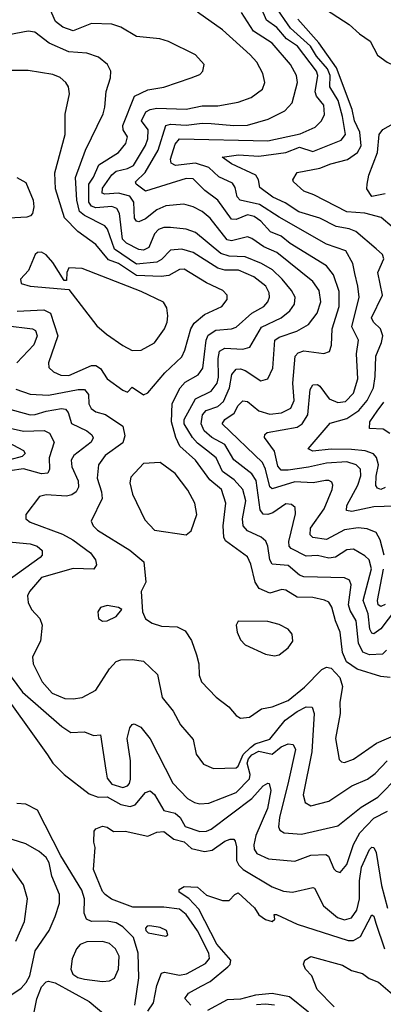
# Model space of a CAD drawing. Extents: x 1308313 to 1441400, y 959662 to 1036319.
# Tile 536 of 656: x 1400238 to 1401846, y 990199 to 994552. Entities that reach past the tile are written whole.
import ezdxf

# ---------------------------------------------------------------- set-up
doc = ezdxf.new("R2010")
doc.units = 0

msp = doc.modelspace()

# ---------------------------------------------------------------- linework, layer by layer
at = {"layer": '0CON10XD'}
for points in [[(1401565, 994614.7), (1401695, 994531.6), (1401740.4, 994490.4), (1401787.6, 994457.6), (1401820, 994395), (1401862.7, 994365), (1401925.4, 994335), (1401997.5, 994255), (1402055, 994221.8), (1402125, 994195.5), (1402175, 994220), (1402215, 994266.9), (1402235, 994278.5), (1402265, 994277.9), (1402325, 994263.6), (1402349.5, 994270.5), (1402370.9, 994295), (1402397.4, 994372.6), (1402420, 994395), (1402468.2, 994421.8), (1402488.3, 994505), (1402481, 994665)], [(1401855, 992483.7), (1401835, 992475.3), (1401821, 992481), (1401813.3, 992493.3), (1401814, 992534), (1401825.2, 992585), (1401816.2, 992616.2), (1401802.3, 992632.3), (1401765.6, 992645.6), (1401705, 992651.6), (1401615, 992653.2), (1401534.7, 992644.7), (1401514.2, 992655), (1401611.1, 992768.9), (1401685, 992788.5), (1401738.4, 992825), (1401775, 992869.3), (1401802.3, 992925), (1401810.4, 992975), (1401812.5, 993065), (1401838, 993125), (1401843.4, 993155), (1401833.8, 993185), (1401802.2, 993215), (1401794.3, 993235), (1401841.9, 993335), (1401821.6, 993435), (1401849.1, 993495), (1401842.2, 993515), (1401815, 993540), (1401725, 993616.7), (1401695, 993628), (1401637.7, 993637.7), (1401565, 993674.3), (1401472.7, 993702.7), (1401412.7, 993742.7), (1401357.1, 993767.1), (1401300.4, 993810.4), (1401294.2, 993845), (1401283.1, 993865), (1401175, 993915.8), (1401133.8, 993945), (1401205.6, 993954.4), (1401295, 993949.6), (1401415, 993965.2), (1401475, 993988.2), (1401535, 993969.8), (1401659.6, 994020.4), (1401679.5, 994045), (1401665.7, 994125), (1401647.3, 994195), (1401610.1, 994255), (1401611, 994305), (1401598.8, 994335), (1401551.4, 994391.4), (1401524.9, 994435), (1401435.7, 994515), (1401366, 994615)], [(1401860.9, 991765), (1401842.8, 991747.2), (1401785, 991743.7), (1401755, 991756.7), (1401736.1, 991796.1), (1401726.3, 991895), (1401699.8, 991939.8), (1401692.1, 991965), (1401704.1, 992054.1), (1401697.3, 992075), (1401675, 992084.7), (1401495, 992089.2), (1401475, 992096.9), (1401425, 992139.4), (1401355, 992145.4), (1401344, 992164), (1401336.2, 992225), (1401327.4, 992247.4), (1401305.6, 992265), (1401245, 992291.9), (1401227, 992315), (1401223.8, 992345), (1401238.8, 992425), (1401225.1, 992475.1), (1401187.3, 992517.3), (1401135.5, 992555.5), (1401107.4, 992615), (1401065, 992649.4), (1401025, 992679.5), (1401002.2, 992705), (1400965.8, 992765), (1400965.1, 992784.9), (1401015, 992876.4), (1401085, 992910), (1401111.7, 992945), (1401117.6, 992972.4), (1401115.2, 993055), (1401122.4, 993087.6), (1401145, 993100.4), (1401224.8, 993095.2), (1401255.2, 993104.8), (1401307.1, 993192.9), (1401393.8, 993235), (1401433.1, 993265), (1401453.9, 993295), (1401456.8, 993325), (1401440.9, 993355), (1401399.2, 993405), (1401356.2, 993446.2), (1401307.5, 993475), (1401235, 993503.5), (1401165, 993507.3), (1401128.1, 993518.1), (1401015, 993611.9), (1400975, 993625.8), (1400905, 993633), (1400875, 993633.8), (1400852.1, 993625), (1400834.3, 993605.7), (1400808.8, 993545), (1400785, 993533), (1400765, 993535.7), (1400710.5, 993565), (1400692.4, 993582.4), (1400679.8, 993695), (1400668.4, 993718.4), (1400645, 993726.6), (1400575, 993720.9), (1400555, 993728.1), (1400544, 993745), (1400543.9, 993825), (1400565, 993856), (1400588.8, 993911.2), (1400674.8, 993965.2), (1400708, 994005), (1400715.3, 994035), (1400696.1, 994066.1), (1400694.7, 994084.7), (1400745.2, 994214.8), (1400805, 994241.9), (1400875.3, 994254.7), (1400996.7, 994295), (1401035, 994310.8), (1401048, 994325), (1401054, 994355), (1401015, 994396.9), (1400896.3, 994456.3), (1400857.5, 994467.5), (1400755, 994478.2), (1400685, 994520), (1400645, 994532.8), (1400555, 994535.8), (1400475, 994503.7), (1400429.2, 994519.2), (1400396.5, 994545), (1400369.5, 994605)], [(1401900.4, 991945), (1401835, 991859.4), (1401805, 991836.6), (1401795, 991839.6), (1401787.2, 991857.2), (1401779.9, 991925), (1401756.4, 991985), (1401793.8, 992125), (1401784.1, 992164.1), (1401765, 992182.2), (1401715, 992211.3), (1401685, 992208.4), (1401635, 992175.8), (1401605, 992171), (1401555, 992183.5), (1401505, 992180.7), (1401438.2, 992215), (1401429.3, 992225), (1401428, 992245), (1401458.3, 992368.3), (1401456.5, 992395), (1401439.5, 992409.5), (1401415, 992411.8), (1401358.3, 992371.7), (1401335, 992364.2), (1401315, 992366.7), (1401302.2, 992385), (1401284.1, 992515), (1401265.3, 992545), (1401185, 992606.8), (1401145, 992674.8), (1401088.4, 992705), (1401054, 992734), (1401041, 992765), (1401047.1, 992805), (1401062.7, 992825), (1401115, 992842.3), (1401139.8, 992865), (1401166.6, 992925), (1401176.9, 992983.1), (1401195, 993007.5), (1401215, 993008.6), (1401235, 993001.4), (1401305, 992956.2), (1401335.9, 992964.1), (1401358, 993012), (1401365.9, 993135), (1401385, 993148.1), (1401464.1, 993175.9), (1401514.8, 993205.2), (1401553.8, 993255), (1401570.4, 993305), (1401562.8, 993355), (1401534.8, 993394.8), (1401375, 993522.7), (1401318.2, 993548.2), (1401265, 993585.2), (1401245, 993591.7), (1401175, 993575.2), (1401155, 993579.5), (1401080.6, 993675), (1401045, 993703.8), (1401005, 993725.7), (1400963.8, 993736.2), (1400885, 993729.3), (1400845, 993712.5), (1400795, 993671.3), (1400765, 993658.9), (1400755, 993661.2), (1400745.2, 993675.2), (1400742.9, 993745), (1400725, 993772.2), (1400675, 993786.1), (1400615, 993780.5), (1400603.2, 993785), (1400605, 993807.9), (1400645, 993867.2), (1400665, 993882.3), (1400715, 993894.1), (1400741.5, 993908.5), (1400794.4, 993995.6), (1400805.2, 994025), (1400806, 994065), (1400777.2, 994105), (1400796.7, 994145), (1400814.5, 994155.5), (1400845, 994161.1), (1400975, 994156.7), (1401045, 994171.6), (1401115, 994172.2), (1401205, 994188.2), (1401262, 994208), (1401312.5, 994245), (1401322.7, 994275), (1401313.8, 994315), (1401286.2, 994365), (1401256.8, 994396.8), (1401135, 994507.3), (1401025, 994585.5)], [(1401849.3, 992185), (1401832.3, 992252.3), (1401815, 992284.6), (1401775, 992301.1), (1401735, 992306), (1401675, 992296.6), (1401595, 992254.3), (1401535, 992263.3), (1401522.4, 992275), (1401523.9, 992305), (1401585, 992389.6), (1401619.3, 992475), (1401622.5, 992495), (1401617.9, 992507.9), (1401605.3, 992515.3), (1401590, 992515), (1401535.6, 992504.4), (1401455, 992509), (1401355, 992477.8), (1401345, 992486.5), (1401325.8, 992565.8), (1401311.6, 992595), (1401133.4, 992765), (1401145.3, 992785), (1401186.9, 992813.1), (1401205, 992846.9), (1401225, 992867.5), (1401245, 992864.1), (1401295, 992823.1), (1401345, 992808.5), (1401396.1, 992813.9), (1401436.9, 992835), (1401451.4, 992868.6), (1401446.4, 992945), (1401456, 993065), (1401470, 993080), (1401495, 993088.3), (1401583.5, 993076.5), (1401608.6, 993085), (1401616.6, 993113.4), (1401619.5, 993185), (1401651.6, 993285), (1401650.8, 993350.8), (1401625.8, 993425), (1401595, 993464.2), (1401435, 993563.5), (1401395, 993594.8), (1401347.5, 993615), (1401305, 993661), (1401275, 993682.6), (1401245, 993689.1), (1401195, 993669.2), (1401175, 993670.3), (1401115, 993754.7), (1401056.9, 993796.9), (1401005, 993849.3), (1400975, 993849.7), (1400795, 993793.9), (1400753.4, 993825), (1400750.7, 993835), (1400793.3, 993876.7), (1400850.8, 993975), (1400884.6, 994085.4), (1400905, 994090.9), (1400974.3, 994085.7), (1401045, 994094.5), (1401085, 994092.9), (1401185, 994084.1), (1401245, 994086.5), (1401337.7, 994112.3), (1401410.1, 994149.9), (1401442.7, 994185), (1401467.3, 994275), (1401462.7, 994305), (1401435.9, 994355), (1401355, 994448.2), (1401272.1, 994502.1), (1401218.7, 994585)], [(1401895, 992401.2), (1401805, 992398.8), (1401707.3, 992377.3), (1401682.9, 992382.9), (1401684.7, 992405), (1401734, 992495), (1401747, 992535), (1401745.2, 992565.2), (1401725.5, 992585), (1401685, 992597.5), (1401595, 992592.4), (1401515, 992574.2), (1401425, 992560.4), (1401395, 992561.2), (1401379.1, 992579.1), (1401365.1, 992645.1), (1401320.5, 992705), (1401322.1, 992717.9), (1401333.3, 992726.7), (1401465, 992751.5), (1401486.7, 992765), (1401512.8, 992805), (1401523, 992917), (1401535, 992938.2), (1401555, 992938.8), (1401565, 992932.7), (1401606.7, 992876.7), (1401645, 992859.6), (1401678.8, 992865), (1401715, 992900.9), (1401733.9, 992965), (1401728.1, 993075), (1401735.9, 993135), (1401707.7, 993195), (1401738.8, 993325), (1401734.2, 993375), (1401720.4, 993429.6), (1401712.1, 993475), (1401679.9, 993529.9), (1401595, 993559.5), (1401385, 993678.7), (1401299.2, 993735), (1401213.9, 993755), (1401199.9, 993769.9), (1401191.2, 993811.2), (1401179.9, 993829.9), (1401118.3, 993858.3), (1401075, 993899.6), (1401015, 993918.3), (1400927.1, 993907.1), (1400907.7, 993917.7), (1400905.2, 993935.2), (1400925, 994001.5), (1400945, 994025.7), (1401335, 994017.6), (1401478.5, 994048.5), (1401545, 994077.1), (1401572.7, 994105), (1401586.5, 994133.5), (1401583.5, 994175), (1401551.2, 994215), (1401544.2, 994234.2), (1401556.1, 994305), (1401550.5, 994325), (1401467.3, 994435), (1401417.6, 994467.6), (1401375, 994518.1), (1401329.7, 994549.7), (1401306, 994605)], [(1401885, 993636), (1401837.4, 993677.4), (1401765, 993697.3), (1401685, 993702.7), (1401538.7, 993778.7), (1401495, 993794.2), (1401449.2, 993835), (1401446, 993845), (1401465, 993876.2), (1401565, 993896.4), (1401614.8, 993915.2), (1401687.5, 993935), (1401732.4, 993965), (1401747.6, 993995), (1401743, 994055), (1401718.6, 994105), (1401708, 994155), (1401639.5, 994339.5), (1401560.5, 994450.5), (1401467.5, 994555)], [(1401875.9, 991644.1), (1401835, 991649.2), (1401731.2, 991681.2), (1401683.7, 991713.6), (1401665.3, 991755), (1401655.8, 991845), (1401634.3, 991895), (1401619.2, 991955), (1401605, 991977.3), (1401586.7, 991986.7), (1401535, 991997.4), (1401465, 991999.2), (1401415, 992029.6), (1401397, 992033), (1401345, 992016.4), (1401297.3, 992037.3), (1401279.3, 992065), (1401260.5, 992145), (1401245, 992178.2), (1401148.3, 992248.3), (1401140.6, 992265), (1401138.6, 992315), (1401149.7, 992415), (1401130.3, 992475), (1401078.4, 992518.4), (1401015, 992604.7), (1400946.6, 992666.6), (1400928.4, 992705), (1400909.8, 992775), (1400912.2, 992855), (1400948.1, 992925), (1400969.9, 992950.1), (1401027.9, 992982.1), (1401048.6, 993011.4), (1401062.4, 993135), (1401071.7, 993158.3), (1401105, 993179.1), (1401175, 993186.2), (1401195, 993193.6), (1401265.1, 993254.9), (1401317.3, 993285), (1401335.8, 993305), (1401343.3, 993325), (1401341.6, 993345), (1401326.1, 993375), (1401273.3, 993415), (1401205.2, 993444.8), (1401145, 993445.5), (1401115, 993454.1), (1401005, 993523.5), (1400955, 993537.7), (1400905, 993534.2), (1400865, 993491.6), (1400845, 993479.8), (1400755, 993471.9), (1400657.3, 993537.3), (1400625.9, 993625.9), (1400615, 993641.4), (1400525, 993686.1), (1400503, 993705), (1400490.4, 993755), (1400485.1, 993854.9), (1400529.6, 993975), (1400606.9, 994136.9), (1400615.3, 994165), (1400620.9, 994235), (1400639.5, 994295), (1400641.9, 994325), (1400626.9, 994355), (1400587.4, 994387.4), (1400535, 994403.8), (1400455, 994410.3), (1400369.2, 994449.2), (1400305, 994497.3), (1400275, 994502.1), (1400126.8, 994473.2)], [(1400785, 992894.4), (1400805, 992902.9), (1400879.5, 992990.5), (1400955, 993062.5), (1400969, 993091), (1400994.8, 993185), (1401010, 993210), (1401055, 993248.6), (1401131.9, 993285), (1401155.7, 993315), (1401155.8, 993335), (1401135.8, 993355), (1401065, 993388.4), (1400965, 993450), (1400945, 993448), (1400898, 993422), (1400863.6, 993416.4), (1400755, 993421.7), (1400675, 993473.9), (1400630.5, 993490.5), (1400575, 993558.4), (1400495, 993616.5), (1400436.5, 993676.5), (1400396.6, 993805), (1400393.3, 993875), (1400438.9, 994045), (1400439.6, 994135), (1400458.5, 994225), (1400453.3, 994255), (1400442.9, 994275), (1400416.6, 994296.6), (1400385, 994310.4), (1400275, 994328.4), (1400205, 994328.2)], [(1401855, 993782.9), (1401795, 993771.1), (1401774, 993805), (1401774.2, 993825), (1401781.9, 993865), (1401820.5, 993965), (1401827.6, 994045), (1401843.4, 994066.6), (1401905, 994101.6)], [(1400225.5, 993854.5), (1400265, 993832.5), (1400298.4, 993755), (1400300.9, 993725), (1400294.6, 993695.4), (1400285.4, 993684.6), (1400270.2, 993679.8), (1400135, 993672.5)], [(1400735, 993089.5), (1400775, 993091.2), (1400835, 993123.5), (1400878.7, 993185), (1400890.8, 993215), (1400893.7, 993243.7), (1400888.9, 993278.9), (1400874.1, 993304.1), (1400775, 993351.2), (1400515, 993453.1), (1400455, 993456), (1400446.9, 993435), (1400445, 993400), (1400435, 993400), (1400385, 993478.8), (1400355, 993512.5), (1400335, 993524.4), (1400316.8, 993523.2), (1400306.4, 993513.6), (1400276.8, 993443.2), (1400241.2, 993405), (1400245, 993386.7), (1400285, 993373.6), (1400455, 993360), (1400579.5, 993199.5), (1400622.1, 993162.1), (1400695, 993112.1), (1400735, 993089.5)], [(1400226.8, 993263.2), (1400345, 993270.2), (1400375, 993255.4), (1400406.4, 993155), (1400365.5, 993035), (1400366.7, 993015), (1400387.1, 992995), (1400420.5, 992980.5), (1400455, 992978.9), (1400555, 993023.6), (1400575, 993024.1), (1400595, 993009.6), (1400625, 992964.6), (1400695, 992914.4), (1400715, 992906.2), (1400735, 992927.5), (1400785, 992894.4)], [(1400175, 993200.2), (1400295, 993185.8), (1400308.3, 993178.3), (1400315.3, 993155), (1400300.2, 993115), (1400225, 993035.3)], [(1400221.2, 992918.8), (1400285, 992897.5), (1400365, 992892.9), (1400497.3, 992917.3), (1400525, 992916.9), (1400542.8, 992895), (1400544.3, 992854.3), (1400553.6, 992833.6), (1400575, 992819.4), (1400617.3, 992807.3), (1400693.8, 992755), (1400702.7, 992712.7), (1400695, 992681.5), (1400616.2, 992625), (1400586.6, 992585), (1400581.1, 992525), (1400600.5, 992465), (1400603.3, 992435), (1400554.4, 992335), (1400562.5, 992315), (1400582.2, 992295), (1400725, 992207.3), (1400787.5, 992155), (1400795.6, 992065), (1400775.8, 992025), (1400781.5, 991935), (1400795, 991902.9), (1400824.6, 991884.6), (1400865, 991870.5), (1400935, 991868.1), (1400969.7, 991849.7), (1400998, 991808), (1401020.3, 991745), (1401030.3, 991705), (1401032.1, 991655), (1401042.5, 991625), (1401107.6, 991557.6), (1401162.5, 991515), (1401195, 991476), (1401215, 991464.2), (1401255, 991469.4), (1401308, 991505), (1401355, 991514.6), (1401425, 991543), (1401498.2, 991601.8), (1401575, 991679.2), (1401595, 991689.1), (1401615, 991685.6), (1401653.8, 991643.8), (1401665.5, 991605), (1401654.6, 991535), (1401655.4, 991485), (1401635.4, 991375), (1401650.8, 991280.8), (1401660.8, 991270.8), (1401675, 991268.2), (1401715, 991282.3), (1401816.2, 991353.8), (1401915, 991395.9)], [(1400145, 992844.3), (1400285, 992806.1), (1400306.3, 992806.3), (1400355, 992821.5)], [(1400355, 992821.5), (1400423.7, 992833.7), (1400440.5, 992830.5), (1400451.9, 992815), (1400466.6, 992766.6), (1400534.4, 992734.4), (1400557, 992717), (1400563.5, 992703.5), (1400554.6, 992685), (1400477.2, 992625), (1400465.9, 992605), (1400468.1, 992575), (1400496.4, 992513.6), (1400498.2, 992485), (1400487.9, 992465), (1400468.5, 992451.5), (1400445, 992445.3), (1400355, 992451.8), (1400326, 992445), (1400265.8, 992365), (1400265.6, 992345.6), (1400285, 992330.9), (1400427.2, 992277.2), (1400472.6, 992252.6), (1400551.2, 992195), (1400573.5, 992165), (1400577.6, 992142.4), (1400566.6, 992123.4), (1400475, 992126.1), (1400335, 992085.8), (1400281.2, 992025), (1400272.9, 992005), (1400275.4, 991975), (1400290.4, 991945), (1400327.5, 991905), (1400338.2, 991875), (1400330.4, 991805), (1400295.5, 991735), (1400297.1, 991705), (1400337.1, 991625), (1400381.5, 991575), (1400438.1, 991551.9), (1400475, 991549.3), (1400515, 991555.5), (1400575, 991587.5), (1400635, 991682.9), (1400665, 991714.5), (1400685, 991721.9), (1400735, 991723.6), (1400785, 991716.4), (1400847.9, 991657.9), (1400868.8, 991555), (1400917.5, 991495), (1400949.5, 991435), (1401005, 991370), (1401018.9, 991305), (1401050.7, 991260.7), (1401095, 991242.1), (1401195, 991245.3), (1401205, 991252.1), (1401226.3, 991303.7), (1401258.5, 991335), (1401279.6, 991350.4), (1401345, 991371.2), (1401412.5, 991455), (1401465, 991494.4), (1401505, 991514.8), (1401532.2, 991512.2), (1401540, 991485), (1401530.4, 991315), (1401492, 991125), (1401500.9, 991090.9), (1401525, 991077.1), (1401605, 991096.7), (1401706.5, 991165), (1401776.5, 991195), (1401810.5, 991219.5), (1401863.9, 991276.1)], [(1401875, 992723.6), (1401845, 992741.8), (1401784.4, 992744.4), (1401786.2, 992775), (1401819.1, 992820.9), (1401848.7, 992861.3)], [(1400135, 992760.2), (1400255, 992732.8), (1400346.8, 992736.8), (1400370.5, 992725), (1400390, 992685), (1400368, 992615), (1400370, 992565), (1400362.6, 992547.4), (1400335, 992544.1), (1400255, 992567.1), (1400195, 992557.8)], [(1400185, 992684.2), (1400255, 992647.3), (1400262.5, 992635), (1400248.4, 992621.6), (1400138.4, 992591.6)], [(1400975, 992274.3), (1400997, 992293), (1401021.8, 992365), (1401012.3, 992415), (1400982, 992472), (1400925.7, 992545.7), (1400858.8, 992595), (1400785, 992590.4), (1400730, 992530), (1400725.7, 992505), (1400737.5, 992455), (1400791.5, 992341.5), (1400835, 992295.8), (1400975, 992274.3)], [(1400175, 992246), (1400284, 992235), (1400315, 992224.6), (1400337.8, 992205), (1400338.1, 992185), (1400328.1, 992175), (1400155, 992050)], [(1401855, 991966.7), (1401835, 991957.5), (1401823.7, 991965), (1401820.3, 991985), (1401846.9, 992123.1)], [(1400605, 991893.3), (1400625, 991894), (1400665, 991914), (1400690, 991945), (1400675, 991953.8), (1400625, 991962), (1400595, 991953.3), (1400583.8, 991935), (1400586.7, 991905), (1400605, 991893.3)], [(1401365, 991739.2), (1401385, 991744.2), (1401426, 991775), (1401445.5, 991804.5), (1401442.9, 991835), (1401425, 991857.5), (1401385, 991878.5), (1401335, 991891.5), (1401205, 991892.5), (1401196.2, 991875), (1401200, 991845), (1401215, 991810), (1401235, 991788), (1401325, 991747.1), (1401365, 991739.2)], [(1400175, 991681.5), (1400249.9, 991579.9), (1400425, 991426.9), (1400465, 991401.1), (1400525, 991404.5), (1400565, 991387.5), (1400595, 991390), (1400619.7, 991235), (1400625, 991199.2), (1400645, 991171.8), (1400695, 991158.4), (1400715, 991164.7), (1400723.9, 991175), (1400728.7, 991195), (1400727.6, 991275), (1400713, 991375), (1400725, 991422), (1400735, 991436), (1400745, 991439.2), (1400774, 991425), (1400815, 991372.5), (1400915, 991176.4), (1400979.6, 991109.6), (1401010.8, 991090.9), (1401035, 991085.3), (1401075, 991088.6), (1401195, 991135.7), (1401254.6, 991195.4), (1401257.1, 991215), (1401244.2, 991265), (1401249.9, 991285), (1401265, 991302.6), (1401295, 991318.7), (1401355, 991304.8), (1401395, 991337.7), (1401425, 991350.8), (1401447.4, 991347.4), (1401457.6, 991325), (1401426.5, 991185), (1401386.9, 991025), (1401383.2, 990983.2), (1401388.9, 990968.9), (1401407.3, 990957.3), (1401485, 990951.7), (1401645, 990987.6), (1401749, 991071), (1401822.5, 991115), (1401915, 991209.6)], [(1400127.5, 991627.5), (1400361.8, 991301.8), (1400384.7, 991265), (1400434.6, 991214.6), (1400545, 991129.3), (1400584.7, 991115.3), (1400625, 991116.7), (1400685, 991082.9), (1400726.2, 991073.8), (1400748.8, 991081.2), (1400795, 991135.4), (1400815, 991142.9), (1400835, 991126.4), (1400875, 991056), (1400925, 991044.4), (1400947.4, 991025), (1400969.6, 990985), (1401035, 990962.9), (1401065, 990964.8), (1401085, 990973.8), (1401265, 991108.7), (1401315, 991165.8), (1401335, 991177.5), (1401342, 991175), (1401348.3, 991145), (1401334.5, 991065), (1401282.9, 990945), (1401273.9, 990903.9), (1401275.3, 990885), (1401286.6, 990866.6), (1401338.1, 990841.9), (1401455, 990831.6), (1401525, 990859.2), (1401592.1, 990862.1), (1401603.7, 990853.7), (1401627.4, 990797.4), (1401637.2, 990787.2), (1401655, 990781.9), (1401685, 990816.9), (1401714.4, 990905), (1401742.4, 990957.6), (1401805, 991022.7), (1401865, 991052.7)], [(1400747.1, 990195), (1400765.6, 990315.6), (1400761.7, 990425), (1400741.1, 990495), (1400695, 990541.8), (1400665, 990558.9), (1400625, 990566.8), (1400555, 990564.8), (1400533.9, 990575), (1400522.6, 990602.6), (1400525.2, 990665), (1400513.6, 990703.6), (1400420.3, 990855), (1400316.9, 991056.9), (1400265.9, 991084.1), (1400225, 991086.9)], [(1400805, 990168.2), (1400829.5, 990205), (1400845, 990282), (1400865, 990337.1), (1400878.1, 990341.9), (1400945, 990327.9), (1400976.3, 990333.7), (1401060.6, 990379.4), (1401078, 990402), (1401074.8, 990425), (1401025, 990523.5), (1400975, 990595.8), (1400945, 990619.3), (1400875, 990628.6), (1400738.2, 990628.2), (1400644.2, 990664.2), (1400615.6, 990685), (1400605, 990697.5), (1400564.8, 990795), (1400572, 990892), (1400566, 990916), (1400567.1, 990965), (1400574.6, 990975.4), (1400605, 990986.4), (1400625, 990981.9), (1400653.3, 990963.3), (1400705, 990964.7), (1400805, 990942.5), (1400845, 990960.8), (1400875, 990962.9), (1400919.7, 990929.7), (1400965, 990917.7), (1400998.1, 990888.1), (1401055, 990874.7), (1401089, 990881), (1401145, 990920), (1401168.6, 990928.6), (1401185, 990928.6), (1401190.8, 990920.8), (1401197, 990895), (1401197.6, 990835), (1401206.7, 990815), (1401226.1, 990795), (1401355, 990718.8), (1401405, 990699.7), (1401445.3, 990694.7), (1401535, 990715.4), (1401542.2, 990712.2), (1401581.8, 990635), (1401643.6, 990583.6), (1401675, 990572.4), (1401705, 990581.3), (1401728.9, 990615), (1401740.5, 990665), (1401740.6, 990745), (1401749.6, 990805), (1401785, 990883.8), (1401795, 990893.8), (1401805, 990892.5), (1401815, 990870), (1401837.7, 990725), (1401864.4, 990624.4)], [(1400161.8, 990215), (1400245, 990271.1), (1400267.1, 990295), (1400283.4, 990325), (1400306.5, 990435), (1400369.1, 990525), (1400395, 990588), (1400413.7, 990646.3), (1400413.6, 990685), (1400380.4, 990765), (1400368.4, 990825), (1400355, 990848), (1400325, 990874.1), (1400265, 990909.2), (1400176.4, 990936.4)], [(1400221.5, 990478.5), (1400259.6, 990565), (1400272.7, 990665), (1400255, 990728), (1400202.6, 990802.6)], [(1400995.7, 990195.7), (1400967.8, 990225), (1400985, 990248.2), (1401040.1, 990279.9), (1401079.8, 990300.2), (1401159.1, 990365), (1401169, 990375), (1401172.4, 990395), (1401109.8, 990465), (1401030.4, 990620.4), (1400986.9, 990666.9), (1400943.1, 990695), (1400943.6, 990706.4), (1400965, 990720), (1401025, 990717.5), (1401065, 990681.4), (1401135, 990657.8), (1401165, 990657.5), (1401190, 990685), (1401205, 990691.5), (1401276.9, 990625), (1401295.7, 990595), (1401325, 990573.6), (1401355, 990565.6), (1401366.2, 990575), (1401364.2, 990595.8), (1401374.5, 990595.5), (1401465, 990553.3), (1401691.2, 990481.2), (1401715, 990481.6), (1401745, 990498.6), (1401795, 990594.4), (1401805, 990588.8), (1401812.8, 990557.2), (1401852.2, 990445)], [(1400885, 990500), (1400893.6, 990506.4), (1400888, 990525), (1400859.4, 990539.4), (1400813.2, 990546.8), (1400801.2, 990545), (1400793.8, 990536.2), (1400795.6, 990525), (1400806, 990515), (1400885, 990500)], [(1400605, 990300.4), (1400635, 990303.3), (1400656.9, 990315), (1400675.3, 990355), (1400677.4, 990412.6), (1400662.3, 990445), (1400635, 990467.6), (1400605, 990477.4), (1400535, 990475.8), (1400505, 990463.8), (1400489.4, 990445), (1400469.9, 990399.9), (1400464.4, 990355), (1400472.5, 990332.5), (1400495, 990317), (1400525, 990309.8), (1400605, 990300.4)], [(1401628.5, 990188.5), (1401554.3, 990265), (1401530, 990325), (1401502.5, 990355), (1401493.9, 990376.1), (1401498.8, 990395), (1401525, 990410), (1401665, 990372.9), (1401705, 990348.8), (1401753.8, 990335), (1401783.6, 990313.6), (1401825, 990297.2), (1401917.5, 990217.5), (1402035.4, 990095.4)], [(1400295.7, 990135), (1400313.6, 990223.6), (1400335, 990276.9), (1400355, 990298.9), (1400365, 990301.9), (1400395, 990294.6), (1400545, 990210.8), (1400619.6, 990149.6)], [(1401515, 990163.8), (1401432, 990232), (1401355, 990246.2), (1401280.5, 990239.5), (1401215, 990221.4), (1401155, 990218.5), (1401068.4, 990171.6)], [(1401365.2, 990194.8), (1401325, 990199.2), (1401285, 990196.8)]]:
    msp.add_lwpolyline(points, dxfattribs=at)

doc.saveas('drawing.dxf')
